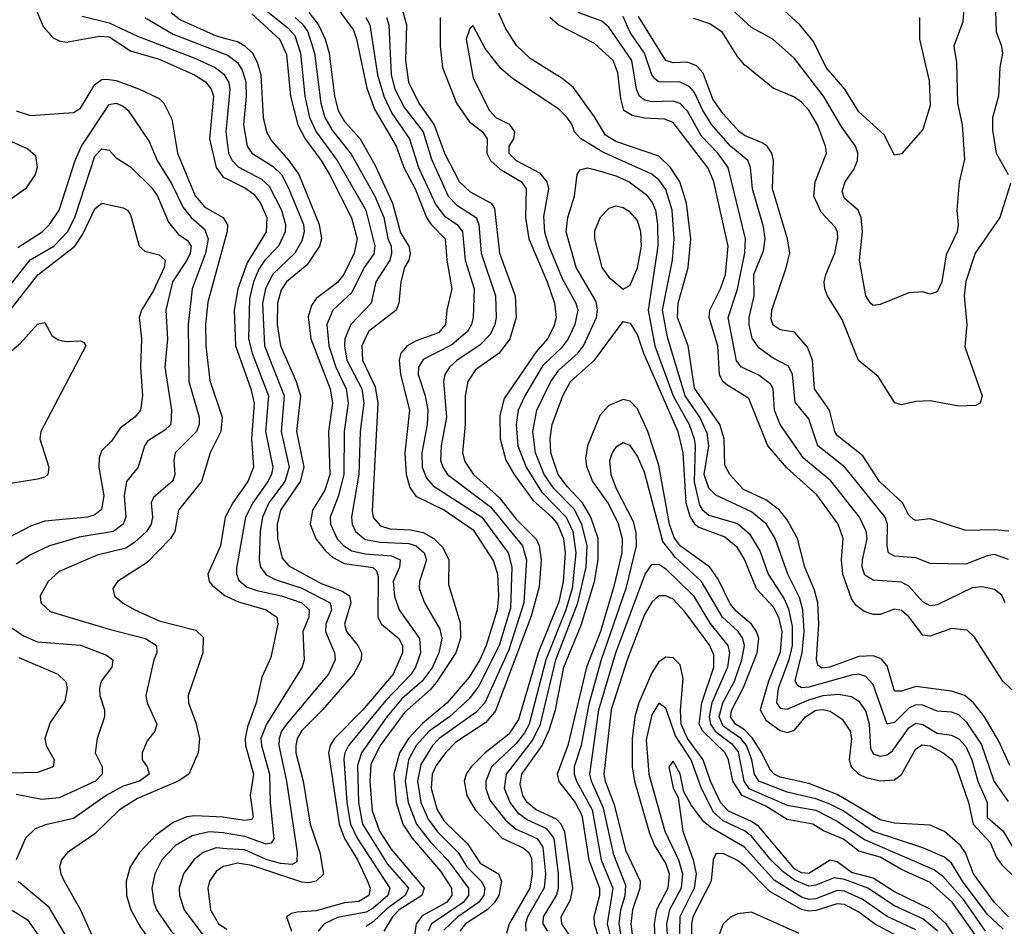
# Model space of a CAD drawing. Header units: inches. Extents: x 990535 to 1117859, y 769386 to 892122.
# Tile 340 of 656: x 1069420 to 1072178, y 791083 to 793624. Entities that reach past the tile are written whole.
import ezdxf

# ---------------------------------------------------------------- set-up
doc = ezdxf.new("R2010")
doc.units = ezdxf.units.IN
doc.header["$MEASUREMENT"] = 0
doc.layers.add('B0769', color=7, linetype='Continuous')
doc.layers.add('B0779', color=7, linetype='Continuous')

msp = doc.modelspace()

# ---------------------------------------------------------------- linework, layer by layer
at = {"layer": 'B0769', "color": 5}
for points, elevation in [([(1069466.4, 793650), (1069485.5, 793605.5), (1069513.5, 793573.5), (1069530, 793564.6), (1069550, 793561.2), (1069642.1, 793577.9), (1069670, 793575.9), (1069730, 793536.9), (1069810, 793513.4), (1069909.6, 793470), (1069939.9, 793450), (1069955.9, 793430), (1069962.6, 793410), (1069951.6, 793290), (1069970.4, 793210.4), (1069990, 793183.2), (1070000, 793178.2)], 2820), ([(1069594.3, 793634.3), (1069670, 793615.7), (1069750, 793578.2), (1069910, 793516.3), (1069967.7, 793490), (1069991.6, 793471.6), (1070000, 793457.2)], 2840), ([(1069770.3, 793630.3), (1069850, 793583.5), (1070000, 793525.4)], 2860), ([(1069844.1, 793644.1), (1069870, 793623.5), (1069970, 793579.1), (1070000, 793571)], 2880), ([(1069410, 793368.5), (1069450, 793355.8), (1069570, 793364.6), (1069590, 793376.3), (1069630, 793442.2), (1069650, 793456.2), (1069662.5, 793457.5), (1069690, 793453.6), (1069755.2, 793430), (1069810, 793403.3), (1069823.3, 793390), (1069845.9, 793345.9), (1069861.6, 793250), (1069910.8, 793130.8), (1069938.7, 793098.7), (1069990.1, 793070), (1070000, 793052.6)], 2780), ([(1069414.4, 792985.6), (1069482.5, 793030), (1069503.2, 793050), (1069530, 793090.2), (1069575.4, 793230), (1069592.6, 793270), (1069670, 793386.6), (1069690.2, 793390), (1069710, 793382.2), (1069723.8, 793370), (1069782.8, 793282.8), (1069805.2, 793230), (1069845.1, 793165.1), (1069877.8, 793097.8), (1069899.7, 793070), (1069937.5, 793037.5), (1069947.2, 793010), (1069939.8, 792970), (1069903.1, 792870), (1069892, 792770), (1069893.8, 792610), (1069922.7, 792510), (1069922.5, 792490), (1069914.9, 792470), (1069855, 792410), (1069851.5, 792390), (1069854.4, 792350), (1069848.5, 792331.5), (1069794.6, 792285.4), (1069787.9, 792270), (1069791.8, 792230), (1069788.2, 792210), (1069774.6, 792190), (1069741.4, 792158.6), (1069716.9, 792143.1), (1069636.3, 792123.7), (1069530, 792077.5), (1069499.4, 792050), (1069477.1, 792010), (1069478.8, 791990), (1069505.3, 791965.3), (1069670, 791915.7), (1069772.4, 791890), (1069802.5, 791870), (1069804.1, 791850), (1069795.5, 791830), (1069773.1, 791730), (1069776.6, 791710), (1069803.5, 791650), (1069798.6, 791630), (1069777, 791603), (1069763.1, 791570), (1069762.5, 791550), (1069776.4, 791530), (1069782.8, 791510), (1069755.2, 791490), (1069710, 791476), (1069661.6, 791450), (1069570, 791385.1), (1069492, 791368), (1069463.3, 791356.7), (1069436.3, 791330), (1069409.4, 791270)], 2760), ([(1070000, 793337.7), (1069997.3, 793310), (1070000, 793288)], 2840), ([(1069370, 793295.4), (1069442.7, 793262.7), (1069463.7, 793243.7), (1069468.9, 793210), (1069463.3, 793190), (1069435.8, 793150), (1069397.3, 793122.7)], 2760), ([(1069369.9, 792850), (1069449, 792951), (1069515.4, 792990), (1069554, 793030), (1069573.9, 793070), (1069630, 793241.9), (1069650, 793262.1), (1069670, 793258.5), (1069690, 793237.5), (1069730, 793211.9), (1069790, 793152.6), (1069806, 793130), (1069837, 793057), (1069863.3, 793023.3), (1069890, 793005), (1069900.1, 792990), (1069897.7, 792970), (1069888.3, 792950), (1069847.8, 792890), (1069829, 792810), (1069833.7, 792730), (1069826.4, 792650), (1069844.8, 792530), (1069843, 792490), (1069826.1, 792473.9), (1069777.4, 792442.6), (1069769.2, 792430), (1069751.9, 792370), (1069718.5, 792330), (1069712, 792290), (1069717.1, 792230), (1069709.8, 792210.2), (1069682.9, 792190), (1069586, 792174), (1069503.6, 792150), (1069450, 792124.5), (1069410, 792098.3)], 2740), ([(1069390, 792806.3), (1069470.5, 792909.5), (1069573.8, 792990), (1069597, 793022.9), (1069630, 793094.6), (1069650, 793110.2), (1069710, 793096.6), (1069721.7, 793090), (1069730, 793077.1), (1069754.2, 792990), (1069770, 792975.9), (1069810, 792964.8), (1069827.2, 792950), (1069824, 792930), (1069794.7, 792865.3), (1069761.2, 792810), (1069754, 792790), (1069760.7, 792730), (1069757.7, 792650), (1069763.9, 792570), (1069758.2, 792530), (1069742, 792510), (1069701, 792479.1), (1069677.1, 792442.9), (1069650, 792416.8), (1069642.3, 792397.7), (1069641.4, 792370), (1069655.8, 792290), (1069648.7, 792251.3), (1069630, 792236.4), (1069610, 792230.5), (1069490, 792218.5), (1069450, 792204.7), (1069370, 792162.4)], 2720), ([(1070000, 793027.6), (1069947, 792833), (1069939.8, 792770), (1069941.3, 792710), (1069952.8, 792612.8), (1069986.8, 792510), (1069983.5, 792470), (1069953.2, 792410), (1069929.3, 792330), (1069864.1, 792250), (1069854.2, 792190), (1069842.5, 792170), (1069776.8, 792103.2), (1069693.8, 792050), (1069680.8, 792030), (1069685.2, 792010), (1069707.9, 791990), (1069741.8, 791970), (1069810, 791939.3), (1069913.1, 791913.1), (1069933.5, 791893.5), (1069933, 791850), (1069891.8, 791730), (1069892.5, 791710), (1069913.4, 791653.4), (1069923.8, 791610), (1069919.3, 791570), (1069893.4, 791510), (1069863.9, 791490), (1069750, 791441.5), (1069699.6, 791410), (1069630, 791342.6), (1069553.2, 791290), (1069537, 791270), (1069531.4, 791250), (1069534.7, 791230), (1069544.3, 791210), (1069589.7, 791130), (1069625.8, 791050)], 2780), ([(1069390, 792690.7), (1069422, 792718), (1069470, 792771.3), (1069490, 792775.9), (1069510, 792739.6), (1069527.5, 792727.5), (1069550, 792722.6), (1069590, 792724.7), (1069599.8, 792719.8), (1069604.7, 792710), (1069478.5, 792470), (1069476, 792450), (1069500.9, 792370), (1069498.5, 792350), (1069490, 792342.5), (1069470, 792336.2), (1069395.2, 792324.8)], 2680), ([(1070000, 792238.4), (1069995.6, 792230), (1069982.6, 792150), (1069947.1, 792070), (1069950.6, 792050), (1069959, 792039), (1069995.7, 792010), (1070000, 792008.1)], 2820), ([(1069383.2, 791930), (1069430, 791897.6), (1069470, 791881.1), (1069590, 791871.2), (1069663, 791843), (1069680.9, 791830), (1069677.8, 791810), (1069648.4, 791770), (1069643.3, 791750), (1069644.2, 791730), (1069657.4, 791690), (1069657.2, 791670), (1069636.3, 791610), (1069630.9, 791570), (1069650.4, 791530.4), (1069650.5, 791509.5), (1069632.2, 791490), (1069530, 791443.3), (1069481.6, 791438.4), (1069410, 791453.1)], 2740), ([(1069417.1, 791837.1), (1069526.9, 791790), (1069549, 791769), (1069552.3, 791750), (1069545.9, 791714.1), (1069505.5, 791654.5), (1069490.1, 791610), (1069494, 791590), (1069516.2, 791550), (1069513.7, 791530), (1069470, 791514.3), (1069392.8, 791512.8)], 2720), ([(1070000, 791387.7), (1069990, 791389.3), (1069910, 791393.3), (1069887.6, 791390), (1069850, 791374.4), (1069801.1, 791338.9), (1069754.9, 791290), (1069729, 791250), (1069717.7, 791210), (1069719, 791170), (1069731.4, 791130), (1069759.3, 791079.3), (1069793.5, 791033.5), (1069858.3, 790970), (1069954.6, 790934.6), (1069992.7, 790912.7), (1070000, 790902.6)], 2820), ([(1070000, 791343.6), (1069990, 791345.4), (1069950, 791347.7), (1069902.7, 791337.3), (1069856.4, 791310), (1069818.3, 791270), (1069798.4, 791230), (1069789.7, 791190), (1069795, 791150), (1069803.2, 791130), (1069843.8, 791070), (1069907.1, 791007.1), (1069991.4, 790971.4), (1070000, 790965.5)], 2840), ([(1070000, 791300.9), (1069970, 791302.9), (1069933.8, 791290), (1069907.8, 791270), (1069878.2, 791230), (1069866.6, 791190), (1069867.4, 791170), (1069880.3, 791130), (1069927.2, 791067.2), (1069950, 791047.2), (1070000, 791023.7)], 2860), ([(1070000, 791253.2), (1069990, 791250.9), (1069970, 791236.9), (1069951.6, 791210), (1069946.7, 791190), (1069954.6, 791130), (1069976.7, 791090), (1069996.9, 791076.9), (1070000, 791075.7)], 2880), ([(1069415.9, 791210), (1069499.8, 791139.8), (1069576.5, 791010)], 2760), ([(1069370, 791146.7), (1069441.8, 791101.8), (1069547.9, 790950)], 2740)]:
    msp.add_lwpolyline(points, dxfattribs=dict(at, elevation=elevation))
at = {"layer": 'B0779', "color": 5}
for points, elevation in [([(1072184.8, 794050), (1072168, 793972), (1072160.5, 793890), (1072134.8, 793770), (1072152.8, 793650), (1072154.6, 793590), (1072170.1, 793550), (1072172.6, 793530), (1072165.4, 793490), (1072161.3, 793410), (1072144.6, 793350), (1072145.1, 793314.9), (1072154.9, 793250), (1072188.7, 793190)], 2980), ([(1072071.6, 793770), (1072061.8, 793618.2), (1072036, 793550), (1072044.3, 793504.3), (1072046.6, 793390), (1072059.6, 793330), (1072066.5, 793233.5), (1072051.5, 793168.5), (1072045, 793090), (1072048.8, 793050), (1072045.4, 793030), (1072015, 792965), (1072002.9, 792890), (1071990, 792861.6), (1071981.7, 792858.3), (1071970, 792854.7), (1071950, 792861.3), (1071910, 792858.7), (1071830, 792825.6), (1071810, 792823), (1071803, 792830), (1071789.9, 792850), (1071772.5, 792950), (1071780.8, 793030), (1071776.9, 793070), (1071768.1, 793090), (1071730, 793123.4), (1071724, 793144), (1071731.6, 793170), (1071756, 793204), (1071767, 793230), (1071767.8, 793250), (1071760.6, 793270), (1071722.8, 793322.8), (1071671.5, 793410), (1071590, 793515.9), (1071529.3, 793569.3), (1071470, 793602.2), (1071413.6, 793653.6)], 2960), ([(1070070, 793682.8), (1070170, 793602.1), (1070190, 793579.7), (1070206, 793530), (1070218.5, 793410), (1070231.5, 793350), (1070250.5, 793310), (1070309.1, 793230), (1070389.3, 793090), (1070414.8, 792990), (1070411.6, 792968.4), (1070385.1, 792930), (1070350, 792859.4), (1070296.9, 792810), (1070280.1, 792770), (1070285.4, 792710), (1070305.6, 792650), (1070333.9, 792590), (1070339.7, 792550), (1070328.9, 792470), (1070327.9, 792350), (1070311.8, 792288.2), (1070289.4, 792230), (1070290.4, 792210), (1070309.4, 792169.4), (1070327.3, 792150), (1070350, 792136.1), (1070387, 792127), (1070461.6, 792121.6), (1070485.3, 792110), (1070483.5, 792090), (1070466.1, 792050), (1070470, 792007.4), (1070482.4, 791970), (1070539.8, 791890), (1070542.5, 791850), (1070528.8, 791810), (1070516.1, 791790), (1070444.6, 791715.4), (1070341, 791590), (1070330.5, 791570), (1070327.6, 791552.4), (1070335.9, 791430), (1070346.7, 791370), (1070365.2, 791330), (1070456.8, 791190), (1070450.8, 791170), (1070410, 791134), (1070390, 791122.7), (1070310, 791108.4), (1070272.2, 791090), (1070256, 791070)], 2940), ([(1070287.6, 793687.6), (1070354.6, 793594.6), (1070363.5, 793570), (1070392.5, 793432.5), (1070413.8, 793373.8), (1070474.1, 793270), (1070495.4, 793210), (1070527.2, 793150), (1070559.4, 793070), (1070572.7, 793050), (1070611.4, 793010), (1070615.8, 792950), (1070630.1, 792870), (1070616.4, 792810), (1070612.7, 792770), (1070593.2, 792746.8), (1070530, 792723.9), (1070504.9, 792710), (1070487.4, 792690), (1070482.4, 792670), (1070486.3, 792630), (1070511.6, 792530), (1070498.5, 792410), (1070502, 792350), (1070512.7, 792312.8), (1070529.1, 792289.1), (1070610, 792250), (1070690, 792194.9), (1070746.9, 792106.9), (1070757.8, 792070), (1070761.3, 792010), (1070757.6, 791970), (1070726.8, 791870), (1070708.2, 791830), (1070678.4, 791781.7), (1070617.5, 791710), (1070548.4, 791651.6), (1070509.1, 791610), (1070483.8, 791570), (1070467.4, 791510), (1070474.7, 791430), (1070493.1, 791370), (1070519.3, 791330), (1070598.3, 791238.3), (1070628.9, 791190), (1070630.3, 791170), (1070615.5, 791150), (1070547.3, 791112.7), (1070530.4, 791090), (1070524.9, 791050)], 3020), ([(1070492.2, 793650), (1070502.9, 793610), (1070500.2, 793510), (1070509.3, 793449.3), (1070537.9, 793390), (1070580.9, 793330), (1070610, 793250.1), (1070651.2, 793171.2), (1070681.4, 793141.4), (1070740.1, 793110), (1070750, 793095), (1070763.8, 792970), (1070807.9, 792850), (1070810.6, 792790), (1070792.5, 792730), (1070762.8, 792690), (1070696.8, 792643.2), (1070674.8, 792610), (1070667.3, 792570), (1070667.9, 792490), (1070659.7, 792410), (1070666.4, 792386.4), (1070691.1, 792350), (1070764.1, 792284.1), (1070810, 792224.5), (1070867, 792167), (1070874.8, 792150), (1070880.6, 792110), (1070875, 792035), (1070852.7, 791952.6), (1070752.6, 791687.4), (1070725.8, 791654.2), (1070641, 791599), (1070612.1, 791570), (1070586.2, 791533.8), (1070575.6, 791510), (1070572.7, 791470), (1070589.2, 791410), (1070610, 791377.2), (1070674.5, 791314.5), (1070710, 791260.2), (1070760.6, 791230), (1070769.8, 791210), (1070761.5, 791170), (1070749.8, 791150.2), (1070729.2, 791130), (1070668.5, 791090), (1070652.7, 791070)], 3080), ([(1071940.1, 793630), (1071940.6, 793570), (1071967, 793453), (1071970, 793383.7), (1071950, 793316.8), (1071890, 793248.3), (1071870, 793244.2), (1071841.4, 793301.4), (1071770, 793366.1), (1071731, 793430), (1071678.7, 793490), (1071643.3, 793563.3), (1071605.4, 793610), (1071550, 793660.3)], 2940), ([(1070070, 793640.7), (1070148.8, 793568.8), (1070166.8, 793526.8), (1070178.5, 793410), (1070198.4, 793330), (1070219.8, 793290), (1070264.1, 793230), (1070287.6, 793190), (1070349.3, 793069.3), (1070365.3, 793010), (1070356.6, 792970), (1070327.5, 792910), (1070310, 792887.8), (1070250, 792842.9), (1070237.1, 792822.9), (1070228.2, 792791.8), (1070235.6, 792730), (1070289.2, 792590), (1070295.8, 792550), (1070284.4, 792470), (1070288.9, 792350), (1070274.3, 792305.7), (1070240.3, 792250), (1070233.7, 792210), (1070249.2, 792169.2), (1070275.9, 792135.9), (1070297.3, 792117.3), (1070330, 792100.3), (1070408.8, 792088.8), (1070419.2, 792079.2), (1070424.1, 792064.1), (1070423.1, 791950), (1070433, 791930), (1070481.9, 791890), (1070492.2, 791870), (1070491.8, 791850), (1070466.3, 791790), (1070380.9, 791690), (1070301.3, 791610), (1070289.1, 791590), (1070284.9, 791570), (1070314.6, 791370), (1070329.7, 791329.7), (1070365.8, 791270), (1070393.8, 791210), (1070401.4, 791190), (1070397.3, 791170), (1070370, 791152.6), (1070330, 791149.6), (1070250, 791126.3), (1070197, 791123), (1070180.7, 791119.3), (1070167.2, 791110), (1070180.8, 791070)], 2920), ([(1070191.8, 793630), (1070212.1, 793612.1), (1070226.6, 793590), (1070245.3, 793530), (1070263.4, 793390), (1070274.5, 793350), (1070295.1, 793315.1), (1070347.8, 793247.8), (1070414.5, 793130), (1070439.5, 793070), (1070450.9, 793010.9), (1070460, 792990), (1070461.5, 792970), (1070456.1, 792950), (1070417.6, 792890), (1070404.3, 792830), (1070347.7, 792770), (1070330.6, 792730), (1070329.1, 792710), (1070336.5, 792670), (1070377.7, 792590), (1070383.3, 792550), (1070373.1, 792470), (1070369.5, 792350.5), (1070349.2, 792230), (1070350.6, 792210.6), (1070360.1, 792190), (1070387.9, 792167.9), (1070430, 792160.2), (1070510, 792156.6), (1070530.5, 792150), (1070552.9, 792130), (1070559.3, 792110), (1070540.1, 792050), (1070539.1, 792030), (1070554, 791990), (1070596.3, 791916.3), (1070601.9, 791890), (1070594, 791850), (1070575.9, 791810), (1070546.9, 791770), (1070490, 791720.7), (1070447.7, 791670), (1070377.3, 791570), (1070365.8, 791534.2), (1070369.2, 791430), (1070380.4, 791370), (1070450, 791257.4), (1070508.4, 791190), (1070499.2, 791170), (1070447.7, 791132.3), (1070410, 791095.8), (1070390, 791082.9)], 2960), ([(1070230, 793644.3), (1070256.7, 793610), (1070275, 793570), (1070286.6, 793530), (1070301.5, 793410), (1070312, 793370), (1070330, 793339.3), (1070373.6, 793290), (1070415.6, 793215.6), (1070464.2, 793110), (1070486.7, 793026.7), (1070509.8, 792990), (1070513.2, 792970), (1070510.1, 792950), (1070498.1, 792930), (1070487.2, 792890), (1070481.5, 792830), (1070474, 792810), (1070397, 792750), (1070378.1, 792710), (1070380.4, 792670), (1070415.3, 792595.3), (1070423.4, 792550), (1070406.7, 792246.7), (1070410, 792228.8), (1070430, 792205.4), (1070456.9, 792196.9), (1070514.4, 792194.4), (1070550, 792186.9), (1070579.9, 792170), (1070605.1, 792145.1), (1070621.5, 792110), (1070621.3, 792041.3), (1070653.5, 791933.5), (1070654.5, 791890), (1070641, 791850), (1070589.2, 791770), (1070570, 791746.6), (1070497.5, 791682.5), (1070429.5, 791590), (1070403.6, 791536.4), (1070400.1, 791490), (1070406.7, 791406.7), (1070427.6, 791350), (1070459.9, 791299.9), (1070553.1, 791190), (1070546, 791170), (1070482.7, 791130), (1070464.2, 791110), (1070439.8, 791070)], 2980), ([(1070389.2, 793630), (1070400.7, 793610), (1070421.7, 793470), (1070439.5, 793410), (1070462.5, 793362.5), (1070511.3, 793290), (1070537, 793210), (1070585, 793105), (1070610, 793073.8), (1070645.1, 793050), (1070659.9, 793030), (1070668, 792950), (1070692.8, 792870), (1070689.7, 792790), (1070685.3, 792770), (1070674.4, 792750), (1070630, 792712.7), (1070550, 792672.2), (1070537.3, 792650), (1070536.1, 792630), (1070555.6, 792570), (1070563, 792530), (1070560.7, 792490), (1070546.3, 792410), (1070546.8, 792370), (1070559.1, 792339.1), (1070578, 792318), (1070714.6, 792230), (1070788.4, 792130), (1070798, 792090), (1070794.6, 791974.6), (1070762.7, 791870), (1070705, 791755), (1070679.1, 791720.9), (1070623.3, 791670), (1070566.6, 791630), (1070530, 791590.2), (1070509.2, 791550), (1070499.6, 791490), (1070508, 791430), (1070531.5, 791370), (1070570, 791318.8), (1070617.7, 791270), (1070676.7, 791190), (1070676.8, 791170), (1070662.4, 791150), (1070573.5, 791090), (1070563.5, 791070)], 3040), ([(1070447.5, 793630), (1070453.6, 793610), (1070460.7, 793470), (1070470.7, 793430), (1070497.4, 793377.4), (1070549.6, 793310), (1070573.6, 793233.6), (1070619.9, 793130), (1070644.3, 793104.3), (1070698.4, 793070), (1070705.6, 793050), (1070712.4, 792970), (1070752.4, 792850), (1070754.2, 792790), (1070750.6, 792770), (1070737.6, 792742.4), (1070708.2, 792711.8), (1070644.9, 792670), (1070623.4, 792650), (1070610.5, 792630), (1070606.8, 792610), (1070615.7, 792510), (1070600.6, 792430), (1070598.7, 792390), (1070604.7, 792370), (1070618.4, 792350), (1070738.5, 792258.6), (1070828.5, 792150), (1070839.6, 792110), (1070831.7, 791990), (1070790, 791858.3), (1070723.1, 791710), (1070697.8, 791682.2), (1070594.3, 791610), (1070576.2, 791590), (1070543.2, 791536.8), (1070533.7, 791490), (1070543.3, 791430), (1070563.6, 791383.6), (1070590, 791347.7), (1070647.7, 791290), (1070672.1, 791250), (1070712.4, 791210), (1070722.5, 791190), (1070719.4, 791170), (1070704.9, 791150), (1070647.3, 791110), (1070607.9, 791072.1)], 3060), ([(1070597.9, 793630), (1070597.2, 793550), (1070603.9, 793490), (1070643.3, 793390), (1070679.1, 793339.1), (1070715.9, 793310), (1070729.4, 793290), (1070728.7, 793250), (1070738.5, 793230), (1070765.5, 793205.5), (1070825.1, 793170), (1070838.9, 793150), (1070836.9, 793070), (1070846.3, 793010), (1070897.5, 792890), (1070917.6, 792830), (1070922.7, 792790), (1070915.9, 792764.1), (1070898.2, 792730), (1070866.8, 792693.2), (1070777.1, 792562.9), (1070764.6, 792515.4), (1070765.7, 792450), (1070781.1, 792390), (1070804.7, 792350), (1070857.5, 792277.5), (1070910.3, 792230.3), (1070926.5, 792210), (1070942.7, 792170), (1070947.5, 792130), (1070942.5, 792050), (1070930, 791993.1), (1070872.1, 791850), (1070817.3, 791662.7), (1070790, 791621.8), (1070723.8, 791570), (1070684.3, 791530), (1070670.7, 791510), (1070664.9, 791490), (1070671.8, 791450), (1070695.3, 791410), (1070770.8, 791330.8), (1070830, 791303.5), (1070846, 791290), (1070853, 791273), (1070855.6, 791230), (1070848.6, 791190), (1070791.2, 791090), (1070783.3, 791063.3)], 3120), ([(1072193.7, 791533.7), (1072162.7, 791602.7), (1072122.1, 791670), (1072091.7, 791710), (1072067.1, 791730), (1072030, 791742.5), (1071930, 791755.5), (1071890, 791742.4), (1071870, 791742.2), (1071850, 791813.5), (1071833.3, 791833.3), (1071810, 791841.7), (1071770, 791839.2), (1071689.4, 791809.4), (1071667.1, 791807.1), (1071655.5, 791815.5), (1071652, 791832), (1071658.4, 791930), (1071655, 791990), (1071645.8, 792025.8), (1071619.1, 792090), (1071598.4, 792170), (1071570, 792222.4), (1071548.4, 792250), (1071510, 792278.2), (1071447.5, 792307.5), (1071408.7, 792350), (1071395.4, 792375.4), (1071392.8, 792450), (1071381, 792490), (1071310, 792591.8), (1071291.8, 792710), (1071262.2, 792790), (1071264.1, 792830), (1071292.6, 792930), (1071300, 793010), (1071287.2, 793110), (1071268.5, 793170), (1071243.2, 793210), (1071210, 793241.6), (1071090, 793282.9), (1071060.3, 793300.3), (1071030, 793351.9), (1070970, 793435.2), (1070939.4, 793459.4), (1070850, 793515.4), (1070811.5, 793551.5), (1070780.4, 793600.4), (1070762.3, 793642.3)], 3120), ([(1072290, 791660.4), (1072173.7, 791770), (1072093.9, 791893.9), (1072073.4, 791913.4), (1072030, 791918), (1071970, 791896.3), (1071950, 791899.4), (1071910, 791950.4), (1071890, 791968.4), (1071870, 791971.8), (1071830, 791957.1), (1071810, 791956.9), (1071785.5, 791965.5), (1071762.5, 791982.5), (1071750, 792001.2), (1071725.1, 792070), (1071721.8, 792110), (1071726.2, 792170), (1071712.2, 792210), (1071652.9, 792292.9), (1071568.2, 792368.2), (1071515.1, 792430), (1071462.3, 792562.3), (1071400.7, 792600.7), (1071389.7, 792610), (1071379.7, 792630), (1071375.8, 792710), (1071351.2, 792790), (1071353, 792810), (1071382.9, 792870), (1071396.9, 792910), (1071404.2, 792990), (1071363.8, 793170), (1071348.5, 793208.5), (1071250, 793335.7), (1071225.5, 793345.5), (1071170, 793348.4), (1071135.3, 793355.3), (1071112.3, 793370), (1071103.6, 793403.6), (1071095.5, 793475.5), (1071082.3, 793510), (1071030, 793557.9), (1070928, 793610), (1070904.7, 793630)], 3080), ([(1072180.2, 791990), (1072171.3, 792011.3), (1072150, 792027.5), (1072114.5, 792034.5), (1072087.8, 792032.2), (1071990, 791984.6), (1071970, 791981.9), (1071950, 791992.8), (1071910, 792036.7), (1071890, 792047.4), (1071810, 792053.2), (1071787.1, 792067.1), (1071779.9, 792090), (1071780.6, 792110), (1071793.7, 792170), (1071790.9, 792190.9), (1071772, 792230), (1071691.5, 792331.5), (1071615.2, 792395.2), (1071550, 792489.9), (1071534.1, 792530), (1071530.8, 792590), (1071522.6, 792602.6), (1071490, 792628), (1071441.5, 792650), (1071428, 792668), (1071403.9, 792790), (1071430.5, 792869.5), (1071451, 792971), (1071453.3, 793010), (1071404, 793210), (1071375.4, 793250), (1071330, 793297.5), (1071290, 793368.2), (1071270, 793389.6), (1071250, 793396.3), (1071190, 793393.7), (1071170, 793398.8), (1071156.3, 793410), (1071147.2, 793430), (1071134.3, 793510), (1071070, 793603.4), (1071050, 793620.5), (1070984.3, 793644.3)], 3060), ([(1072190, 792111.8), (1072150, 792125.8), (1072130, 792122.1), (1072070, 792098.3), (1071970, 792100.2), (1071930, 792115.7), (1071870, 792121.1), (1071853.6, 792130), (1071849.3, 792149.3), (1071850.8, 792210), (1071844, 792230), (1071731.5, 792370), (1071655.8, 792430), (1071630, 792505.2), (1071592.1, 792552.1), (1071584.5, 792630), (1071573, 792653), (1071530, 792675.4), (1071490, 792704.7), (1071471.9, 792732), (1071463.1, 792770), (1071463.4, 792790), (1071476.8, 792850), (1071476.5, 792910), (1071503.5, 792976.5), (1071508.4, 793010), (1071503.5, 793043.5), (1071472.2, 793150), (1071466.7, 793210), (1071459.5, 793230), (1071410.9, 793270), (1071358.7, 793330), (1071333.7, 793370), (1071310, 793420.4), (1071296.5, 793436.5), (1071270, 793448.8), (1071210.5, 793450.5), (1071198.9, 793458.9), (1071190, 793470), (1071170.2, 793530), (1071130, 793588.3), (1071110, 793633.1)], 3040), ([(1072190.8, 792190.8), (1072150, 792194.8), (1072070, 792192.9), (1071970, 792225.7), (1071930, 792221), (1071923.9, 792223.9), (1071910, 792236), (1071892.8, 792270), (1071828.5, 792330), (1071781.8, 792401.8), (1071710, 792458.6), (1071703, 792470), (1071687.7, 792530), (1071646.1, 792590), (1071640.4, 792670), (1071626.6, 792706.6), (1071590, 792748.7), (1071550, 792754.7), (1071530, 792768), (1071525, 792785), (1071526.3, 792810), (1071566, 792926), (1071576.7, 792970), (1071570.6, 793010), (1071528.5, 793150), (1071531.1, 793230), (1071526.4, 793250), (1071513.1, 793270), (1071499.6, 793279.6), (1071450, 793299.9), (1071436.4, 793310), (1071390, 793360.1), (1071361.8, 793401.8), (1071334.1, 793474.1), (1071315.3, 793495.4), (1071290, 793505.6), (1071250, 793503.8), (1071229.6, 793509.6), (1071152.8, 793632.8)], 3020), ([(1072194.7, 793165.3), (1072165.3, 793070), (1072096, 792970), (1072069.8, 792890.2), (1072065.5, 792850), (1072072.5, 792770), (1072067.5, 792707.5), (1072115.8, 792570), (1072110.2, 792549.8), (1072097.2, 792542.8), (1072050, 792541.2), (1071970, 792556.1), (1071930, 792553.8), (1071890, 792545.1), (1071870.7, 792550.7), (1071824.3, 792624.3), (1071769.3, 792669.3), (1071723.7, 792783.7), (1071682.9, 792850), (1071675.4, 792870), (1071673.3, 792890), (1071677.7, 792910), (1071703.5, 792970), (1071711.9, 793011.9), (1071710.3, 793030), (1071703.4, 793043.4), (1071664.6, 793084.6), (1071644.7, 793130), (1071647.6, 793170), (1071679.5, 793250), (1071677.4, 793270), (1071654.4, 793330), (1071630.6, 793370.6), (1071610, 793393.5), (1071590, 793406.7), (1071530, 793432.5), (1071450, 793498.1), (1071430, 793521.2), (1071388.1, 793588.1), (1071352.8, 793612.8), (1071307.9, 793627.9)], 2980), ([(1072190, 791433.1), (1072149.8, 791489.8), (1072113.5, 791593.5), (1072073.5, 791653.5), (1072050, 791676), (1072030, 791683.2), (1071990, 791686.4), (1071950, 791703.1), (1071930, 791704.5), (1071910, 791694.9), (1071870, 791654.5), (1071850, 791649.9), (1071810, 791761.1), (1071790, 791783.5), (1071770, 791789.6), (1071750, 791787.6), (1071630, 791753.3), (1071610, 791751.4), (1071598.4, 791758.4), (1071592.1, 791772.1), (1071611.6, 791850), (1071617.6, 791910), (1071613.4, 791970), (1071604.5, 792004.5), (1071571.3, 792070), (1071536.4, 792170), (1071512.1, 792210), (1071470, 792245.2), (1071370, 792291.7), (1071350, 792311.2), (1071336.8, 792350), (1071350.6, 792430), (1071345.4, 792465.4), (1071325.3, 792510), (1071283.4, 792570), (1071234.1, 792734.1), (1071220.4, 792810), (1071248.6, 792950), (1071253.2, 793010), (1071247.7, 793090), (1071230, 793148.7), (1071210, 793175.8), (1071190, 793191.8), (1071053.1, 793253.1), (1070991, 793291), (1070973.6, 793310), (1070967.3, 793330), (1070953.3, 793350), (1070930, 793373.6), (1070799.8, 793459.8), (1070767.6, 793487.6), (1070723.7, 793543.7), (1070690, 793607), (1070680.3, 793599.7), (1070670.3, 793569.7), (1070690, 793460.3), (1070736.2, 793370), (1070753.4, 793350), (1070791.2, 793331.2), (1070805.8, 793310), (1070803, 793290), (1070790.1, 793270), (1070789.7, 793250), (1070810.1, 793230), (1070875.4, 793195.4), (1070896, 793170), (1070901.3, 793150), (1070887.2, 793072.8), (1070890, 793029.1), (1070901.5, 792990), (1070939.1, 792899.1), (1070977.4, 792830), (1070982.9, 792810), (1070975.1, 792770), (1070955.7, 792730), (1070936.7, 792703.3), (1070884.9, 792655.1), (1070834.6, 792570), (1070816.3, 792530), (1070810, 792490), (1070815.2, 792430), (1070838.5, 792370), (1070881.4, 792301.4), (1070950.2, 792230.2), (1070969.2, 792190), (1070978, 792130), (1070967.3, 792030), (1070949.9, 791970), (1070893.6, 791830), (1070846.5, 791650), (1070834, 791626), (1070810, 791595.6), (1070741.7, 791530), (1070725.1, 791490), (1070725.4, 791470), (1070737.1, 791437.1), (1070780.5, 791380.5), (1070810, 791355.2), (1070869.1, 791329.1), (1070885.3, 791305.3), (1070892.7, 791230), (1070889.2, 791190.8), (1070842, 791110), (1070836.3, 791090), (1070837.6, 791070)], 3140), ([(1070000, 793571), (1070030, 793562.9), (1070050.8, 793550.8), (1070071.7, 793530), (1070085.2, 793505.2), (1070095.2, 793470), (1070101.8, 793350), (1070111.2, 793310), (1070124.9, 793284.9), (1070173.7, 793230), (1070201.5, 793190), (1070258.2, 793050), (1070265.3, 793010), (1070259.3, 792990), (1070224.1, 792935.9), (1070167.2, 792890), (1070152.6, 792867.4), (1070141.5, 792830), (1070140.8, 792770), (1070150, 792710.2), (1070194.5, 792610), (1070206.6, 792570), (1070195.5, 792470), (1070215.3, 792370), (1070205.7, 792330), (1070150.5, 792250), (1070140.6, 792210), (1070141.8, 792170), (1070155.3, 792115.3), (1070173.2, 792093.2), (1070264.4, 792044.4), (1070322.6, 792022.6), (1070343.6, 792010), (1070347.1, 791990), (1070329.8, 791929.8), (1070334.8, 791910), (1070367.1, 791870), (1070376.8, 791850), (1070376.3, 791830), (1070354.8, 791790), (1070268.1, 791690), (1070210, 791632.6), (1070197.4, 791610), (1070192.8, 791590), (1070192.8, 791570), (1070214.2, 791490), (1070233.6, 791370), (1070260.2, 791290), (1070270.3, 791229.7), (1070250.4, 791209.6), (1070230, 791204.9), (1070210, 791207), (1070070, 791253.5), (1070030, 791260.2), (1070000, 791253.2)], 2880), ([(1070000, 793525.4), (1070003.9, 793523.9), (1070030, 793504.5), (1070043.2, 793483.2), (1070053.5, 793450), (1070054.5, 793410), (1070047.1, 793330), (1070057, 793270), (1070070.1, 793250), (1070130, 793212.7), (1070152.7, 793190), (1070174, 793150), (1070214.6, 793050), (1070216.3, 793030), (1070210, 793004.5), (1070190.4, 792969.6), (1070128.1, 792910), (1070108.6, 792870), (1070100.3, 792830), (1070105.5, 792710), (1070160.5, 792570), (1070151.8, 792470), (1070174.9, 792370), (1070162.3, 792330), (1070117.9, 792270), (1070099.6, 792230), (1070092.9, 792190), (1070090.1, 792110.1), (1070094.4, 792090), (1070110, 792068.8), (1070135.6, 792055.6), (1070210, 792031.3), (1070289, 791990), (1070293.6, 791970), (1070277, 791930), (1070275.9, 791910), (1070302, 791850), (1070303.7, 791830), (1070285.2, 791790), (1070167.3, 791650), (1070153.3, 791630), (1070146.4, 791610), (1070145.7, 791590), (1070167.5, 791490), (1070197, 791290), (1070196.4, 791263.6), (1070183.2, 791256.8), (1070150, 791259.2), (1070110, 791270.7), (1070050, 791297.4), (1070000, 791300.9)], 2860), ([(1070000, 793457.2), (1070004.2, 793450), (1070008.8, 793430), (1070000, 793337.7)], 2840), ([(1070000, 793288), (1070004.6, 793250), (1070014.8, 793230), (1070031.8, 793211.8), (1070096.9, 793176.9), (1070118.1, 793158.1), (1070153.1, 793090), (1070164.5, 793050), (1070162.9, 793030), (1070144.5, 792990), (1070106.6, 792950), (1070090, 792925.2), (1070075.1, 792890), (1070063.1, 792843.1), (1070061.1, 792730), (1070071, 792690), (1070116.9, 792570), (1070108.2, 792470), (1070128.5, 792370), (1070125.3, 792350), (1070115.2, 792330), (1070073.1, 792270), (1070052.6, 792230), (1070026.7, 792086.7), (1070026.6, 792070), (1070033.4, 792053.4), (1070055.2, 792035.2), (1070084.3, 792024.3), (1070153.1, 792010), (1070209.9, 791990.1), (1070230.4, 791970), (1070229.4, 791950), (1070213, 791910), (1070216.2, 791830), (1070211.4, 791810), (1070111.1, 791650), (1070095.6, 791610), (1070096.6, 791590), (1070119.9, 791510), (1070120.9, 791430), (1070131.4, 791328.6), (1070124, 791316.1), (1070110, 791313.2), (1070050, 791334.7), (1070000, 791343.6)], 2840), ([(1070898.7, 791070), (1070886.5, 791090), (1070886.9, 791110), (1070923.7, 791170), (1070929.2, 791190), (1070928.9, 791230), (1070917, 791330), (1070896.2, 791356.2), (1070841.4, 791381.4), (1070818.2, 791398.2), (1070793.3, 791430), (1070777.9, 791470), (1070782.9, 791510), (1070856, 791604), (1070878.3, 791650), (1070921.4, 791830), (1070983.1, 791990), (1071006.1, 792090), (1071009.7, 792150), (1070994.7, 792210), (1070972.7, 792252.8), (1070915.5, 792310), (1070888.7, 792350), (1070864.7, 792410), (1070857.5, 792470), (1070868.2, 792530), (1070907.4, 792610), (1070930, 792641.6), (1070983.4, 792690), (1070999.1, 792710), (1071035.5, 792790), (1071038.6, 792810), (1071034.9, 792834.9), (1070978.5, 792930), (1070950.8, 793030), (1070955.5, 793070), (1070974, 793130), (1070981.6, 793190), (1070990, 793203.9), (1071010, 793208.7), (1071030, 793204.6), (1071090, 793187), (1071127.1, 793170), (1071174.2, 793134.2), (1071191.5, 793111.5), (1071200.5, 793090), (1071206.8, 793050), (1071207.1, 792990), (1071180.2, 792810), (1071199.3, 792710), (1071250.1, 792570), (1071294.6, 792490), (1071308.6, 792450), (1071311.7, 792430), (1071308.8, 792328.8), (1071323.8, 792263.8), (1071331.1, 792251.1), (1071350, 792235.4), (1071430, 792212.6), (1071463.7, 792183.7), (1071494, 792134), (1071516.1, 792070), (1071561, 792001), (1071573.5, 791973.5), (1071583.7, 791923.7), (1071583.8, 791870), (1071574.5, 791830), (1071544.2, 791750), (1071539.9, 791710), (1071550, 791694.8), (1071570, 791692.3), (1071630, 791718.5), (1071670.6, 791730.6), (1071713.6, 791733.6), (1071750, 791727.6), (1071770, 791714.5), (1071790, 791685.2), (1071799.7, 791650), (1071802.8, 791582.8), (1071810, 791566.6), (1071830, 791559.9), (1071850, 791563.6), (1071864.8, 791575.2), (1071910, 791639.6), (1071930, 791652.7), (1071950, 791649.4), (1071990, 791625.1), (1072030, 791618.6), (1072050, 791608.9), (1072070, 791586.9), (1072086.8, 791550), (1072103.6, 791490), (1072129.4, 791430), (1072130, 791388.8), (1072174.9, 791350), (1072210, 791290.3)], 3160), ([(1070000, 793178.2), (1070052.3, 793152.3), (1070075.6, 793135.6), (1070094.6, 793110), (1070112.2, 793070), (1070109.8, 793030), (1070056.8, 792943.2), (1070031, 792870), (1070020.7, 792810), (1070024.5, 792710), (1070066.9, 792590), (1070076.8, 792550), (1070069.4, 792449.4), (1070075.1, 792370), (1070058.8, 792330), (1070016.4, 792270), (1070000, 792238.4)], 2820), ([(1070000, 793052.6), (1070001.5, 793050), (1070000.6, 793030), (1070000, 793027.6)], 2780), ([(1070990, 791014.2), (1070938.3, 791090), (1070936.6, 791110), (1070962.4, 791157.6), (1070968.9, 791190), (1070947.1, 791347.1), (1070936.1, 791370), (1070923.2, 791383.2), (1070866.8, 791410), (1070841.4, 791430), (1070828.7, 791450), (1070821.6, 791481.6), (1070826.3, 791510), (1070883.1, 791590), (1070903.8, 791636.2), (1070920.6, 791690), (1070944.2, 791810), (1070992.2, 791927.8), (1071029.6, 792050), (1071039.8, 792110), (1071040.3, 792170), (1071019.5, 792230), (1070996.7, 792270), (1070954.6, 792314.6), (1070928.4, 792350), (1070907.5, 792410), (1070906.1, 792450), (1070911.2, 792490), (1070941.6, 792570), (1070963, 792610), (1071029.7, 792670.3), (1071110, 792778.2), (1071130, 792773.6), (1071150, 792739.8), (1071167.4, 792690), (1071263.6, 792470), (1071277.3, 792410), (1071285.7, 792270), (1071297.6, 792230), (1071310, 792211.2), (1071322.3, 792202.3), (1071394.8, 792174.8), (1071427.5, 792147.5), (1071450.5, 792110.5), (1071482.6, 792030), (1071530, 791978.5), (1071545.3, 791950), (1071554.6, 791910), (1071550, 791851.7), (1071517.3, 791770), (1071493.7, 791690), (1071510, 791661), (1071550, 791631.7), (1071570, 791626.9), (1071590, 791633), (1071620.5, 791670), (1071650, 791689.2), (1071670, 791691.3), (1071690, 791686.4), (1071723.7, 791663.7), (1071745.9, 791630), (1071749.6, 791609.6), (1071743.3, 791550), (1071748.8, 791530), (1071770, 791509.3), (1071790, 791500.1), (1071830, 791491.3), (1071870, 791494.3), (1071890, 791508.9), (1071930, 791580.6), (1071948, 791592), (1071970, 791588.8), (1072006.7, 791570), (1072030.7, 791550.7), (1072042.5, 791530), (1072077.1, 791430), (1072090.7, 791370), (1072138.1, 791318.1), (1072156.2, 791276.2), (1072170, 791256.5), (1072210, 791217.3)], 3180), ([(1072190, 791110), (1072150, 791150.2), (1072091.6, 791230), (1072069, 791289), (1072055.5, 791310), (1072010, 791348.7), (1071970, 791367.2), (1071870, 791372.3), (1071830, 791382.1), (1071710, 791452.6), (1071630, 791484), (1071550, 791501.8), (1071532.7, 791510), (1071521.6, 791521.6), (1071498.7, 791570), (1071471.9, 791611.9), (1071450, 791633.8), (1071424.7, 791650), (1071410.8, 791670), (1071414.5, 791690), (1071447, 791753), (1071485.3, 791850), (1071489.8, 791889.8), (1071483.9, 791910), (1071470.1, 791930.1), (1071426.8, 791966.8), (1071410, 791987.3), (1071376.6, 792056.6), (1071352.7, 792090), (1071270, 792149.7), (1071252.6, 792172.6), (1071240.3, 792210), (1071210, 792375.6), (1071179.7, 792470), (1071150, 792534), (1071130, 792555.1), (1071110, 792559.7), (1071070, 792542.8), (1071045, 792515), (1071010.1, 792430), (1071005.1, 792394.9), (1071007.1, 792372.9), (1071024.5, 792330), (1071068.1, 792268.1), (1071095.2, 792215.2), (1071107.8, 792170), (1071106.4, 792130), (1071084.2, 792035.8), (1071046.8, 791910), (1071007.5, 791810), (1070955, 791590), (1070925.6, 791510), (1070929.5, 791489.5), (1070976.1, 791430), (1070994.6, 791394.6), (1071013.6, 791270), (1071044.1, 791190), (1071044.1, 791170), (1071027.8, 791110), (1071028.8, 791090), (1071059.3, 790990)], 3220), ([(1072174.9, 791074.9), (1072130, 791117.1), (1072061, 791210), (1072030, 791260.7), (1072010, 791277.1), (1071950, 791303.4), (1071810, 791349.5), (1071726.6, 791406.6), (1071686.9, 791426.9), (1071650, 791440.4), (1071570, 791459.3), (1071489.9, 791490), (1071478, 791510), (1071471, 791550), (1071455.5, 791590), (1071439.6, 791610), (1071390, 791644.1), (1071379.2, 791670), (1071389.2, 791710), (1071421.8, 791770), (1071442.5, 791830), (1071450.4, 791870), (1071445.8, 791890), (1071432.3, 791910), (1071388.7, 791950), (1071329.7, 792049.7), (1071256.8, 792116.8), (1071221.6, 792161.6), (1071170, 792355.7), (1071150, 792401), (1071130, 792430.6), (1071110, 792438.2), (1071090, 792425.8), (1071079, 792410), (1071071.8, 792388.2), (1071075.7, 792350), (1071090.8, 792310), (1071138.2, 792218.2), (1071145.9, 792185.8), (1071147, 792150), (1071117.4, 792030), (1071048.3, 791830), (1071013.7, 791706.3), (1070992.3, 791590), (1070972.9, 791530), (1070972.8, 791510), (1070979.4, 791490), (1071023, 791410), (1071048.5, 791270), (1071081, 791190), (1071065.2, 791090), (1071089.7, 790990)], 3240), ([(1071122.8, 790950), (1071098.5, 791090), (1071103.9, 791130), (1071115.9, 791170), (1071117.4, 791197.4), (1071083.6, 791283.6), (1071054.9, 791414.9), (1071021.4, 791490), (1071016.8, 791510), (1071041.6, 791690), (1071089.9, 791850), (1071171.4, 792070), (1071190, 792097), (1071210, 792098.6), (1071230, 792085.4), (1071306.8, 792010), (1071352.7, 791932.7), (1071403.6, 791870), (1071408, 791850), (1071402, 791810), (1071359, 791710), (1071351.1, 791670), (1071354.4, 791650), (1071367.5, 791630), (1071414.9, 791594.9), (1071432.5, 791572.5), (1071447.8, 791490), (1071462.5, 791470), (1071570, 791422.5), (1071650, 791408.8), (1071710, 791378), (1071786.4, 791326.3), (1071982.1, 791242.1), (1072004.7, 791224.7), (1072060.9, 791160.9), (1072124.3, 791070)], 3260), ([(1070000, 792008.1), (1070033.1, 791993.1), (1070110.2, 791970), (1070140.1, 791950), (1070142.8, 791930), (1070123, 791837), (1070098.1, 791781.9), (1070082.5, 791710), (1070058, 791642), (1070051.4, 791610), (1070052.7, 791590), (1070074.3, 791510), (1070065.3, 791450), (1070074, 791390), (1070070, 791382.6), (1070050, 791379.6), (1070000, 791387.7)], 2820), ([(1072110, 791040.2), (1072031.4, 791151.4), (1071970, 791206.4), (1071890, 791242.5), (1071830, 791276.9), (1071770, 791293.6), (1071727.2, 791327.2), (1071671.1, 791351.1), (1071641.4, 791370), (1071570, 791383), (1071510, 791420.4), (1071443.9, 791450), (1071417, 791490), (1071405.5, 791550), (1071395.8, 791570), (1071333.6, 791630), (1071323, 791650), (1071330.7, 791710), (1071364.1, 791810), (1071363.7, 791843.7), (1071352.6, 791870), (1071284.2, 791964.2), (1071250, 792000.1), (1071230, 792009.6), (1071210, 792009.1), (1071190, 791991.7), (1071170, 791957.4), (1071121.2, 791830), (1071076.9, 791690), (1071056.3, 791510), (1071059.8, 791490), (1071084.9, 791424.9), (1071116.3, 791296.3), (1071157.4, 791210), (1071156.8, 791190), (1071136.5, 791130), (1071131.3, 791090), (1071152, 790930)], 3280), ([(1072110, 790953.1), (1072015.3, 791090), (1071970, 791131.7), (1071870, 791180.4), (1071810, 791218.4), (1071750, 791234.2), (1071710, 791264), (1071690, 791268.7), (1071630, 791231.2), (1071610, 791233), (1071590, 791244.7), (1071490, 791362.8), (1071470, 791377), (1071405.6, 791405.6), (1071383.2, 791430), (1071354.5, 791490), (1071334.7, 791550), (1071290, 791610), (1071272.8, 791650), (1071270.5, 791689.5), (1071278.2, 791778.2), (1071270, 791815.8), (1071250, 791835.8), (1071230, 791837.4), (1071210, 791824.5), (1071190, 791794.1), (1071154.2, 791710), (1071143, 791670), (1071135.3, 791610), (1071135.5, 791530), (1071141.8, 791490), (1071184.2, 791344.2), (1071198.4, 791310), (1071230, 791258.6), (1071238.9, 791230), (1071235.6, 791190), (1071203.8, 791130), (1071197.2, 791090), (1071200, 791030)], 3320), ([(1071991.9, 791070), (1071950, 791104.2), (1071870, 791140.7), (1071795.1, 791190), (1071730, 791214.3), (1071701.2, 791218.8), (1071650, 791198.4), (1071630, 791195.5), (1071590, 791212.8), (1071557.4, 791237.4), (1071523.9, 791270), (1071470, 791336), (1071450, 791351.3), (1071390, 791379.4), (1071363.4, 791403.4), (1071329.2, 791469.2), (1071300.5, 791550), (1071257, 791617), (1071230, 791695.1), (1071210, 791709), (1071190, 791675.7), (1071174.3, 791605.7), (1071182.2, 791510), (1071227.3, 791350), (1071265.1, 791270), (1071276, 791230), (1071273.1, 791190), (1071239.7, 791130), (1071231.6, 791090), (1071239.4, 790970)], 3340), ([(1071930, 791073.4), (1071850, 791111), (1071779.3, 791159.3), (1071730, 791182), (1071710, 791183.8), (1071650, 791160.6), (1071630, 791158.7), (1071610, 791165.2), (1071533.1, 791213.1), (1071450, 791305.1), (1071358.2, 791358.2), (1071336.5, 791376.5), (1071301.6, 791421.6), (1071279.8, 791459.8), (1071270, 791510.9), (1071250, 791546.2), (1071238, 791530), (1071250, 791470.3), (1071263.9, 791443.9), (1071277.6, 791350), (1071306, 791270), (1071314.4, 791230), (1071309.5, 791190), (1071269.3, 791110), (1071266.8, 791030)], 3360), ([(1071876.7, 791056.7), (1071814.4, 791090), (1071770, 791123), (1071730, 791144.4), (1071710, 791146.5), (1071650, 791127.9), (1071630, 791125.9), (1071610, 791130.9), (1071521.1, 791181.1), (1071450, 791253.1), (1071430, 791267.9), (1071390, 791287.2), (1071370, 791286.3), (1071362.2, 791270), (1071356.6, 791210), (1071305.6, 791110), (1071301.4, 791090), (1071300.9, 791030)], 3380), ([(1071603.6, 791063.6), (1071470, 791122.7), (1071430, 791118.6), (1071410, 791108.4), (1071390, 791090.4), (1071374.9, 791050)], 3420)]:
    msp.add_lwpolyline(points, dxfattribs=dict(at, elevation=elevation))
at = {"layer": 'B0779', "color": 5, "elevation": 3180}
msp.add_lwpolyline([(1071090, 793101.2), (1071070, 793095), (1071045.4, 793070), (1071030, 793031.6), (1071030.1, 793010), (1071050, 792929.4), (1071070, 792902.6), (1071110, 792868.9), (1071130, 792880.7), (1071150, 792929.2), (1071161.3, 792990), (1071159.9, 793030), (1071150, 793061.7), (1071130, 793085.3), (1071110, 793096.9)], close=True, dxfattribs=at)

doc.saveas('drawing.dxf')
